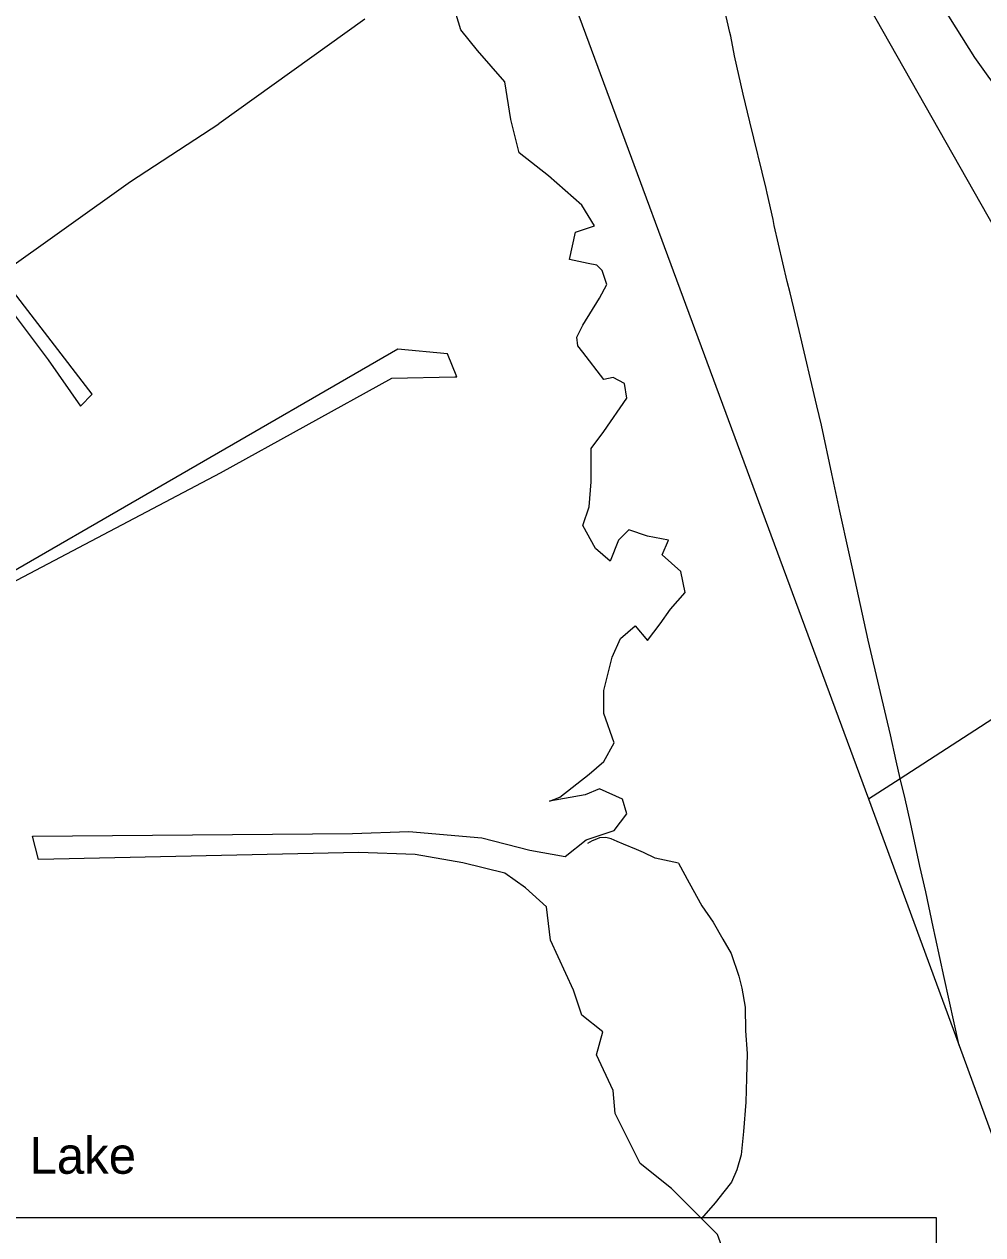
# Model space of a CAD drawing. Extents: x 1945482 to 2853149, y 66427 to 1015778.
# Drawn here: x 2300482 to 2305190, y 202121 to 208065 of the extents above; entities that cross this region are included whole.
import ezdxf

# ---------------------------------------------------------------- set-up
doc = ezdxf.new("R2010")
doc.units = 0
for name, color, linetype in [('Old_Level_21', 7, 'Continuous'), ('Old_Level_28', 7, 'Continuous'), ('Old_Level_3', 7, 'Continuous'), ('Old_Level_35', 7, 'Continuous'), ('Old_Level_44', 7, 'Continuous'), ('Old_Level_56', 7, 'Continuous'), ('Old_Level_60', 7, 'Continuous')]:
    doc.layers.add(name, color=color, linetype=linetype)

msp = doc.modelspace()

# ---------------------------------------------------------------- linework, layer by layer
at = {"layer": 'Old_Level_28'}
msp.add_lwpolyline([(2305898.8, 206750.7), (2305847.5, 206832.1), (2305773, 206970.3), (2305728.1, 207043.5), (2305625.1, 207192.9), (2305543.6, 207323.9), (2305294.7, 207699.1), (2305151, 207900.9), (2304932.1, 208250.8), (2304612.5, 208770.3), (2303949.7, 209808.9), (2303555.2, 210423.5), (2303200.1, 210966.9), (2303136.4, 211105), (2302973.4, 211378.5), (2302885.4, 211518.5), (2302754.5, 211742.6), (2302473.5, 212241.9), (2302316.9, 212504.2), (2301705.4, 213590.5), (2301120.7, 214610.8)], dxfattribs=at)
at = {"layer": 'Old_Level_3'}
msp.add_lwpolyline([(2304961.1, 199286.1), (2298124.6, 199286.1), (2298124.6, 202204.8), (2304961.1, 202204.8), (2304961.1, 199286.1)], dxfattribs=at)
at = {"layer": 'Old_Level_35'}
for points in [[(2304784.6, 204361.6), (2304764.6, 204447.6), (2304737.5, 204574.6), (2304687.3, 204782.6), (2304627, 205040.3), (2304551.3, 205385.4), (2304531.8, 205474.7), (2304487.9, 205673), (2304448.6, 205857.5), (2304397.1, 206095.5), (2304375.3, 206190.7), (2304288.6, 206561.4), (2304243.3, 206745.6), (2304229.1, 206801.1), (2304166.1, 207076.7), (2304160.9, 207106.5), (2304131.8, 207235.3), (2304126.9, 207257.2), (2304045.9, 207586), (2304012.5, 207720.8), (2303971, 207909.2), (2303953.2, 208006.5), (2303948.5, 208024.3), (2303890.5, 208276.1)], [(2305073.4, 203049.4), (2305000.8, 203384.6), (2304957, 203580.9), (2304947, 203632.6), (2304910.1, 203805.2), (2304881.1, 203930), (2304834.6, 204144.3), (2304808, 204261.2), (2304784.6, 204361.6)], [(2303292.3, 204063.3), (2303271.6, 204054.3), (2303248.8, 204041.7)], [(2303426.1, 204038.2), (2303393.7, 204051.1), (2303365.2, 204064), (2303338.9, 204071), (2303307, 204069.7), (2303292.3, 204063.3)], [(2303523.8, 203996.9), (2303489.3, 204012.9), (2303426.1, 204038.2)], [(2303696.1, 203945.1), (2303581, 203970.5), (2303523.8, 203996.9)], [(2303696.1, 203945.1), (2303747.9, 203849.1), (2303810.4, 203735.5), (2303865.6, 203655.7), (2303913, 203571.6), (2303953.8, 203501.2), (2303992.2, 203390.6), (2304006.5, 203331.2), (2304022.2, 203237.8), (2304024.8, 203121.9), (2304033.3, 203010.2), (2304030, 202890), (2304026.7, 202771.8), (2304014.4, 202627.3), (2304003, 202512.8), (2303981.8, 202439.9), (2303956.3, 202378.9), (2303918.1, 202331.4), (2303876.2, 202277.7), (2303809.2, 202201)]]:
    msp.add_lwpolyline(points, dxfattribs=at)
at = {"layer": 'Old_Level_44'}
msp.add_lwpolyline([(2302001.6, 212784.8), (2302952.7, 211108.9), (2305765.2, 206153.4)], dxfattribs=at)
at = {"layer": 'Old_Level_56'}
for p, q in [((2304784.6, 204361.6), (2306243.2, 205307.4)), ((2304629.3, 204261), (2304784.6, 204361.6)), ((2304629.3, 204261), (2305073.4, 203049.4)), ((2305073.4, 203049.4), (2306057, 200365.7))]:
    msp.add_line(p, q, dxfattribs=at)
msp.add_lwpolyline([(2302099.6, 210298.1), (2302506.3, 210001.6), (2304629.3, 204261)], dxfattribs=at)
at = {"layer": 'Old_Level_60'}
for points in [[(2303928, 202009.3), (2303887, 202122), (2303825.6, 202183.5), (2303661.7, 202347.6), (2303508, 202470.6), (2303385.1, 202716.7), (2303374.9, 202829.4), (2303292.9, 203003.7), (2303323.6, 203116.5), (2303221.2, 203198.5), (2303180.2, 203321.5), (2303067.6, 203567.6), (2303047.1, 203731.6), (2302944.6, 203823.9), (2302842.2, 203895.7), (2302637.3, 203946.9), (2302401.7, 203987.9), (2302125.2, 203998.2), (2300552.4, 203963.9), (2300522.6, 204077.3), (2302094.4, 204090.4), (2302371, 204100.7), (2302729.5, 204069.9), (2302965.1, 204008.4), (2303139.3, 203977.7), (2303241.7, 204059.7), (2303380, 204105.8), (2303441.4, 204187.8), (2303420.9, 204259.6), (2303308.3, 204310.9), (2303236.6, 204280.1), (2303062.4, 204249.4), (2303113.6, 204269.9), (2303257.1, 204382.6), (2303328.8, 204444.1), (2303380, 204536.4), (2303328.8, 204679.9), (2303328.8, 204792.7), (2303369.7, 204956.8), (2303410.7, 205049), (2303482.4, 205110.5), (2303543.9, 205038.8), (2303605.3, 205120.8), (2303656.5, 205192.6), (2303728.3, 205274.6), (2303707.8, 205377.1), (2303615.6, 205459.1), (2303646.3, 205530.9), (2303543.9, 205551.4), (2303451.7, 205582.1), (2303400.5, 205530.9), (2303359.5, 205428.4), (2303287.8, 205489.9), (2303226.3, 205602.6), (2303257.1, 205694.9), (2303267.3, 205817.9), (2303267.3, 205982), (2303328.8, 206064), (2303441.4, 206228), (2303431.2, 206299.8), (2303375.2, 206329.1), (2303328.8, 206320.3), (2303226.3, 206453.6), (2303201.3, 206485.1), (2303196.8, 206528), (2303226.3, 206586.8), (2303308.3, 206720.1), (2303344.1, 206786.8), (2303321, 206855.8), (2303293.9, 206880.7), (2303251.9, 206889.3), (2303159.7, 206909.8), (2303190.5, 207043.1), (2303282.7, 207073.8), (2303221.2, 207176.3), (2303057.3, 207319.9), (2302913.9, 207432.7), (2302872.9, 207596.7), (2302842.2, 207781.2), (2302709, 207935), (2302627.1, 208037.5), (2302586.1, 208170.8)], [(2302155.9, 208088.8), (2301438.9, 207576.2)], [(2300374.5, 206717.9), (2300600.4, 206417.3), (2300759.6, 206189), (2300816.1, 206247.8), (2300364.4, 206835.5), (2301004.7, 207292.1), (2301438.9, 207576.2)], [(2299997.5, 205070.8), (2300193.4, 205177), (2300418.3, 205320.4), (2301446.7, 205861.3), (2302287.4, 206326.6), (2302597.4, 206332.6), (2302606.3, 206332.6), (2302561.6, 206446), (2302317.2, 206469.8), (2300197.9, 205244.5), (2299971.5, 205121.2), (2299953.7, 205114.2), (2299938.2, 205104.6), (2299919.5, 205095.6), (2299905, 205087), (2299899, 205083.4)]]:
    msp.add_lwpolyline(points, dxfattribs=at)

# ---------------------------------------------------------------- texts
at = {"layer": 'Old_Level_21'}
msp.add_text('Lake', height=180.45, dxfattribs=at).set_placement((2300508.6, 202420.2))

doc.saveas('drawing.dxf')
